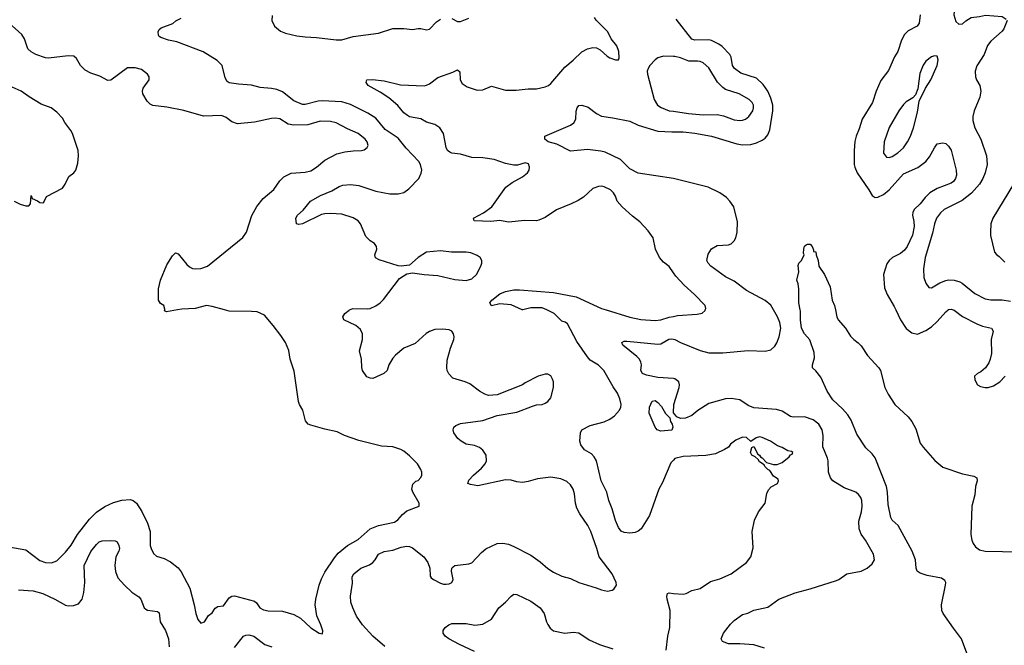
# Model space of a CAD drawing. Header units: inches. Extents: x 1678809 to 1859548, y 384609 to 522868.
# Tile 355 of 386: x 1785366 to 1792346, y 487624 to 492055. Entities that reach past the tile are written whole.
import ezdxf

# ---------------------------------------------------------------- set-up
doc = ezdxf.new("R2010")
doc.units = ezdxf.units.IN
doc.header["$MEASUREMENT"] = 0
for name, color, linetype in [('B7488', 7, 'Continuous'), ('B7489', 7, 'Continuous'), ('B7498', 7, 'Continuous'), ('B7499', 7, 'Continuous')]:
    doc.layers.add(name, color=color, linetype=linetype)

msp = doc.modelspace()

# ---------------------------------------------------------------- linework, layer by layer
at = {"layer": 'B7488', "color": 5}
for points, elevation in [([(1785290, 488321.3), (1785410, 488300.3), (1785510, 488225.7), (1785550, 488210.3), (1785592.3, 488207.7), (1785630, 488223.7), (1785690, 488283.6), (1785730, 488334.6), (1785775.8, 488410), (1785861.5, 488518.5), (1785910, 488566.4), (1785970, 488608.2), (1786030, 488634.7), (1786090, 488652.3), (1786150, 488656.1), (1786170.1, 488650.1), (1786194, 488630), (1786232.2, 488572.2), (1786273.2, 488490), (1786290.2, 488429.8), (1786291.7, 488330), (1786297, 488310), (1786315.6, 488275.6), (1786336.7, 488256.7), (1786390, 488239.3), (1786434.4, 488214.4), (1786490, 488173), (1786510, 488144.9), (1786572.4, 488030), (1786603.6, 487910), (1786613.7, 487850), (1786630, 487806.8), (1786650, 487781), (1786675.3, 487790), (1786705.2, 487834.8), (1786730, 487853.4), (1786752.7, 487887.3), (1786770, 487899.3), (1786810, 487903), (1786850, 487959.5), (1786870, 487973.1), (1786890, 487974.9), (1787030, 487937.3), (1787045.2, 487925.2), (1787067.3, 487890), (1787094.7, 487874.7), (1787128.4, 487868.4), (1787230, 487866), (1787310, 487843.2), (1787357.5, 487817.5), (1787430, 487748), (1787490, 487711.3), (1787513.6, 487706.4), (1787514, 487726), (1787500.9, 487770), (1787472.8, 487832.8), (1787460.7, 487910), (1787465.3, 487950), (1787489.1, 488050), (1787504.8, 488095.2), (1787530, 488142.6), (1787596.7, 488243.3), (1787624, 488276), (1787689.9, 488330.1), (1787765.4, 488374.6), (1787850, 488448.1), (1787910, 488473.4), (1788024, 488496), (1788047.4, 488512.6), (1788078.9, 488550), (1788110, 488576.5), (1788197.2, 488610), (1788197, 488630), (1788152.3, 488710), (1788146.6, 488730), (1788153.6, 488766.4), (1788174, 488786), (1788190, 488792), (1788210, 488812), (1788217.2, 488830), (1788217.2, 488850), (1788209.3, 488870), (1788185.2, 488910), (1788130, 488965.2), (1788090, 488999.3), (1788068.7, 489010), (1788010, 489029.4), (1787930, 489035.1), (1787770, 489074), (1787669, 489110), (1787617.4, 489137.4), (1787530, 489154.8), (1787430, 489182.3), (1787410, 489191.6), (1787393.2, 489213.2), (1787373.3, 489290), (1787349.7, 489330), (1787343, 489350), (1787312.9, 489567.1), (1787284.5, 489650), (1787273.4, 489713.4), (1787249.3, 489770), (1787218, 489818), (1787164, 489890), (1787102, 489962), (1787050, 489985.2), (1787009.4, 489989.4), (1786850, 489991), (1786817.5, 490000)], 480), ([(1786485.5, 490000), (1786406, 489986), (1786392.9, 489992.9), (1786394, 490000)], 480), ([(1787955.3, 487615.3), (1787869.7, 487690), (1787795.8, 487770), (1787754.3, 487830), (1787726.9, 487890), (1787714.3, 487930), (1787711.3, 487971.3), (1787725.4, 488065.4), (1787722.9, 488110), (1787734, 488130), (1787783.6, 488170), (1787845.9, 488194.1), (1787870, 488211.8), (1787886.9, 488230), (1787910, 488270.3), (1787950, 488288.8), (1788010, 488299), (1788070, 488318.9), (1788110, 488326.4), (1788130, 488324.4), (1788150, 488314.9), (1788230.4, 488250), (1788260.4, 488210), (1788272.4, 488170), (1788274.9, 488114.9), (1788282.9, 488102.9), (1788298.8, 488090), (1788350, 488063.7), (1788370, 488057), (1788390, 488056.5), (1788410, 488059.5), (1788429.3, 488070), (1788439.5, 488090), (1788427.3, 488150), (1788429.5, 488170), (1788439.1, 488180.9), (1788451.4, 488188.6), (1788550, 488200.2), (1788570, 488208.9), (1788639.1, 488280.9), (1788670, 488306.7), (1788750, 488344.9), (1788790, 488346.5), (1788830, 488339.6), (1788870, 488324.9), (1788990, 488261.7), (1789055.4, 488215.4), (1789110, 488167.4), (1789150, 488141.7), (1789210, 488114.6), (1789270, 488097.6), (1789330, 488068.7), (1789452.4, 488032.4), (1789490, 488016.3), (1789532.3, 488007.7), (1789565.6, 488014.4), (1789577.5, 488022.5), (1789596, 488050), (1789593.2, 488070), (1789566, 488130), (1789474, 488250), (1789458, 488310), (1789414.5, 488430), (1789392.9, 488472.9), (1789336.2, 488556.2), (1789315.3, 488595.3), (1789305, 488630), (1789297.8, 488697.8), (1789289.8, 488729.8), (1789270, 488760.5), (1789244.4, 488784.4), (1789203, 488803), (1789130, 488814.2), (1789035.8, 488804.2), (1788970, 488783.5), (1788930, 488778.5), (1788890, 488781), (1788850, 488793.5), (1788810, 488795.3), (1788613.9, 488753.9), (1788562.6, 488762.6), (1788543.7, 488770), (1788550, 488793), (1788582.4, 488830), (1788640, 488880), (1788664.7, 488910), (1788674.3, 488930), (1788672.6, 488970), (1788650, 489005.6), (1788625.5, 489025.5), (1788590, 489038.8), (1788530, 489048.9), (1788494.7, 489070), (1788473, 489090), (1788443.1, 489130), (1788438.3, 489150), (1788444.2, 489170), (1788458, 489182), (1788490, 489196), (1788650, 489216.4), (1788750, 489250.8), (1788890, 489276), (1789001.5, 489318.5), (1789030, 489326.8), (1789070, 489330.8), (1789090, 489338.8), (1789110, 489351), (1789130, 489378), (1789149.2, 489449.2), (1789149.2, 489490), (1789144, 489510), (1789130, 489534), (1789110, 489544), (1789090, 489544), (1789042, 489530), (1788950, 489484), (1788930, 489469), (1788750, 489397.2), (1788690, 489393.2), (1788662.5, 489402.5), (1788624.4, 489424.4), (1788555.8, 489475.8), (1788524, 489490), (1788436.5, 489516.5), (1788407.4, 489547.4), (1788396.4, 489570), (1788393.5, 489590), (1788396.6, 489643.4), (1788420.5, 489730), (1788442.9, 489790), (1788445.6, 489810), (1788442, 489830), (1788429, 489850), (1788410, 489858.4), (1788363.3, 489863.3), (1788310, 489860.7), (1788270, 489847), (1788247.8, 489832.2), (1788170, 489762.4), (1788090, 489729.4), (1788030, 489679.3), (1788010, 489657.2), (1787983, 489610), (1787970.5, 489570), (1787946.8, 489550), (1787870, 489515.1), (1787850, 489516), (1787826.8, 489526.8), (1787797.2, 489570), (1787792, 489592), (1787789.6, 489650), (1787775.6, 489710), (1787795.1, 489790), (1787796.3, 489830), (1787780.8, 489860.8), (1787750, 489889.7), (1787664, 489930), (1787657.2, 489950), (1787670, 489974.8), (1787701.2, 489998.8), (1787703.9, 490000)], 460), ([(1788931.6, 490000), (1788930, 489999.6), (1788929.1, 490000)], 440), ([(1790000, 488936.1), (1789982.8, 488917.3), (1789922, 488778), (1789895.8, 488730), (1789830, 488544), (1789770.6, 488450), (1789750, 488432.7), (1789730, 488423.7), (1789690, 488418), (1789650, 488422.9), (1789630, 488432.7), (1789610, 488459), (1789590, 488509), (1789566.6, 488590), (1789543, 488650), (1789528, 488710), (1789488, 488790), (1789455.4, 488930), (1789438.6, 488958.6), (1789419.6, 488979.6), (1789370, 489009.7), (1789344.2, 489044.3), (1789336.5, 489070), (1789340.5, 489130), (1789350, 489151.5), (1789410, 489180.2), (1789510, 489207.7), (1789550, 489226), (1789583.6, 489250), (1789617.6, 489290), (1789627.3, 489310), (1789629.5, 489330), (1789620.9, 489370), (1789604.5, 489410), (1789573.9, 489453.9), (1789506.6, 489570), (1789468.1, 489608.1), (1789410, 489643.6), (1789390, 489666.6), (1789316, 489776), (1789250, 489900.7), (1789232.5, 489912.5), (1789210, 489919.7), (1789155.4, 489975.4), (1789102.5, 490000)], 440), ([(1789522.5, 490000), (1789690, 489947.3), (1789770, 489932.2), (1789870, 489925.2), (1789910, 489929.2), (1789970, 489948.3), (1790000, 489953.7)], 440), ([(1790000, 489512.9), (1789890, 489520.4), (1789810, 489537.4), (1789780.9, 489550), (1789769.6, 489570), (1789773, 489610), (1789769.7, 489630), (1789758.9, 489650), (1789740.5, 489670), (1789640.9, 489750), (1789634, 489770), (1789650, 489779.1), (1789670, 489779.5), (1789890, 489757.5), (1789910, 489760.7), (1789968.3, 489791.7), (1789990, 489795.3), (1790000, 489793.1)], 420), ([(1785357.7, 488017.7), (1785462, 488010), (1785530.7, 487990), (1785616, 487950), (1785690, 487908), (1785710, 487904.4), (1785746.6, 487906.6), (1785782.3, 487917.7), (1785809.8, 487950.2), (1785821.2, 487998.8), (1785828.2, 488070), (1785823.5, 488190), (1785870, 488288.2), (1785910, 488338.4), (1785930, 488356.5), (1785950, 488363.7), (1786006.4, 488366.4), (1786044, 488364), (1786056.8, 488356.8), (1786070, 488332), (1786072.7, 488310), (1786068.2, 488290), (1786047.4, 488250), (1786040.8, 488190), (1786045.9, 488145.9), (1786062, 488102), (1786109.1, 488049.1), (1786160.5, 488000.5), (1786210, 487966.7), (1786225.3, 487950), (1786248.5, 487890), (1786259.5, 487879.5), (1786273.1, 487873.1), (1786343.4, 487863.4), (1786355.1, 487855.1), (1786361.1, 487790), (1786399.1, 487730), (1786420.2, 487670), (1786425.7, 487614.3)], 460), ([(1788590, 487579.8), (1788482.9, 487630), (1788409.2, 487670), (1788382, 487690), (1788368.7, 487710), (1788368.7, 487730), (1788382, 487750), (1788408.7, 487770), (1788430, 487779.1), (1788530, 487778), (1788593.1, 487766.9), (1788650, 487773), (1788711.2, 487808.8), (1788763.6, 487890), (1788810.8, 487929.2), (1788850, 487973.4), (1788870, 487987.3), (1788890, 487984), (1788990, 487938), (1789056.3, 487890), (1789084.9, 487850), (1789100.7, 487790), (1789110, 487771.3), (1789126.2, 487746.2), (1789150, 487727.3), (1789230, 487710.6), (1789290, 487716.3), (1789330, 487713), (1789403.9, 487663.9), (1789476, 487630), (1789570, 487600.3)], 440), ([(1789949.6, 487590), (1789959.7, 487690), (1789975.4, 487750), (1789976.9, 487870), (1789955.1, 487950), (1789953.2, 487970), (1789958, 487990), (1789970, 487994.8), (1790000, 487992.2)], 440), ([(1786890, 487608), (1786952.2, 487687.8), (1786970, 487696.5), (1786990, 487698.3), (1787024.9, 487690), (1787104.9, 487630), (1787153.1, 487613.1)], 460)]:
    msp.add_lwpolyline(points, dxfattribs=dict(at, elevation=elevation))
at = {"layer": 'B7488', "color": 5, "elevation": 420}
msp.add_lwpolyline([(1789910, 489141.1), (1789884, 489150), (1789870, 489168.7), (1789827.5, 489267.5), (1789831.1, 489310), (1789850, 489354.3), (1789870, 489359), (1789890, 489343.9), (1789914.7, 489314.7), (1789945, 489265), (1789975.1, 489235.1), (1789979.1, 489210), (1789991.6, 489190), (1789996.4, 489170), (1789990, 489148.9)], close=True, dxfattribs=at)
at = {"layer": 'B7489', "color": 5}
for points, elevation in [([(1787703.9, 490000), (1787728, 490010), (1787830, 490007), (1787850, 490010.4), (1787890, 490028.2), (1787920.9, 490050), (1787945.3, 490074.7), (1788058, 490222), (1788110, 490256), (1788150, 490262.8), (1788234, 490250), (1788330, 490244.6), (1788450, 490214.6), (1788530, 490207.7), (1788570, 490220.9), (1788603.5, 490250), (1788635.6, 490310), (1788642.9, 490330), (1788642, 490350), (1788629.3, 490370), (1788610, 490384.5), (1788563.3, 490403.3), (1788530, 490409.6), (1788427.7, 490407.7), (1788350, 490418.7), (1788250, 490407.8), (1788190.6, 490370), (1788130, 490317.2), (1788070, 490309.2), (1788050, 490312.7), (1787914.5, 490354.5), (1787888.2, 490368.2), (1787884.5, 490390), (1787898, 490430), (1787896, 490450), (1787881.2, 490470), (1787849.7, 490489.7), (1787818.9, 490518.9), (1787781.3, 490610), (1787765.1, 490630), (1787730, 490652.4), (1787650, 490676.8), (1787570, 490682.7), (1787530, 490680.9), (1787504.8, 490675.2), (1787370, 490609.7), (1787344.1, 490604.1), (1787329.4, 490609.4), (1787323.6, 490650), (1787334.5, 490670), (1787374.6, 490705.4), (1787427, 490770), (1787499.5, 490810), (1787577.7, 490842.3), (1787630, 490873.7), (1787656.6, 490883.4), (1787710, 490888.1), (1787770, 490882), (1787890, 490841.8), (1787990, 490822.4), (1788050, 490821.8), (1788088.9, 490831.1), (1788123.6, 490856.4), (1788195.1, 490930), (1788211.8, 490968.2), (1788216, 490990), (1788208.3, 491030), (1788195.8, 491050), (1788105.9, 491145.9), (1788050, 491217.1), (1787957.3, 491277.3), (1787890, 491358.2), (1787834.4, 491394.4), (1787710, 491455), (1787650, 491473.2), (1787510, 491480.6), (1787482.4, 491477.6), (1787390, 491454), (1787370, 491455.3), (1787310, 491480.3), (1787230, 491543.9), (1787190, 491560.4), (1787150, 491568.4), (1787070, 491574.7), (1787010, 491591.3), (1786918, 491598), (1786850, 491609), (1786838, 491618), (1786823.6, 491643.6), (1786800.9, 491730), (1786767, 491767), (1786667.7, 491827.7), (1786479.2, 491899.2), (1786422, 491910), (1786366, 491930), (1786355.3, 491935.3), (1786350, 491946), (1786348.9, 491968.9), (1786354.6, 491985.4), (1786370, 491998), (1786452.1, 492027.9), (1786472.9, 492047.1), (1786510, 492066.8)], 460), ([(1787155.1, 492084.9), (1787152.4, 492050), (1787172.4, 492010), (1787214.2, 491974.2), (1787250, 491960.2), (1787330, 491941.8), (1787390, 491933.8), (1787470, 491930.3), (1787610, 491912), (1787650, 491913.4), (1787730, 491936.1), (1787910, 491959.3), (1788010, 491992.2), (1788090, 491993), (1788150, 491984.9), (1788190, 491994), (1788210, 491994), (1788250, 491982.8), (1788270, 491987.3), (1788320.1, 492039.9), (1788350, 492058)], 460), ([(1790000, 490263.3), (1789970, 490306.6), (1789930, 490338), (1789901.7, 490370), (1789873.7, 490430), (1789855.6, 490510), (1789821, 490561), (1789763, 490623), (1789710, 490663.7), (1789637.2, 490730), (1789602, 490770), (1789590, 490806), (1789575.3, 490830), (1789554, 490850), (1789510, 490872.3), (1789490, 490876), (1789470, 490873.2), (1789430, 490859.3), (1789361.7, 490798.3), (1789325.1, 490774.9), (1789276, 490750), (1789172.2, 490707.8), (1789090, 490654.3), (1789045.5, 490634.5), (1789029, 490631), (1788947.9, 490632.1), (1788830, 490620.3), (1788770, 490633.5), (1788706.4, 490626.4), (1788588.7, 490630), (1788582, 490650), (1788652.7, 490687.3), (1788712.7, 490730), (1788813.2, 490870), (1788856.9, 490903.1), (1788930, 490942), (1788966, 490970), (1788977, 490990), (1788979.5, 491010), (1788973.4, 491033.4), (1788950, 491042), (1788895.2, 491024.8), (1788870, 491024.5), (1788810, 491037.6), (1788730, 491066), (1788650, 491077.6), (1788570, 491079.3), (1788490, 491102.7), (1788430, 491109.8), (1788416.3, 491116.3), (1788399.6, 491130), (1788390, 491149.2), (1788369.8, 491249.8), (1788345.1, 491290), (1788310, 491314), (1788250, 491329.6), (1788210, 491354), (1788130, 491368.3), (1788115.8, 491375.8), (1788090, 491395.6), (1788046.8, 491446.8), (1787982.2, 491502.2), (1787922.4, 491542.4), (1787837.2, 491590), (1787822, 491610), (1787828, 491630), (1787867.2, 491632.8), (1787950, 491622.6), (1788066.5, 491593.5), (1788232.8, 491587.2), (1788250, 491590.6), (1788270, 491602), (1788330, 491647), (1788436.1, 491683.9), (1788470, 491700.7), (1788485.2, 491685.2), (1788487.4, 491630), (1788502.6, 491602.6), (1788539, 491579), (1788610, 491556), (1788650, 491559.5), (1788710, 491584.9), (1788810, 491557.1), (1788884.9, 491555.1), (1788970, 491565.2), (1789030, 491566), (1789090, 491579.5), (1789114.5, 491590), (1789130, 491602.4), (1789230, 491720.3), (1789290, 491768), (1789350, 491827.1), (1789390, 491849.2), (1789430, 491857.6), (1789455.6, 491855.6), (1789481.8, 491841.8), (1789530, 491796.3), (1789550, 491784.9), (1789590, 491771), (1789610, 491772), (1789615.5, 491784.5), (1789612, 491830), (1789598, 491870), (1789559.6, 491919.6), (1789535.6, 491970), (1789451.6, 492051.6), (1789439.7, 492070)], 440), ([(1788430, 492063.1), (1788470, 492043.8), (1788490, 492042.4), (1788550, 492066)], 460), ([(1786394, 490000), (1786394.8, 490005.2), (1786389, 490030), (1786365.1, 490045.1), (1786350, 490069.2), (1786351.3, 490150), (1786365, 490210), (1786410, 490319.3), (1786450, 490384), (1786470, 490404.9), (1786490, 490398), (1786550, 490321.6), (1786570, 490303.8), (1786590, 490294), (1786610.3, 490290.3), (1786650, 490293.1), (1786698.4, 490310), (1786947.2, 490512.8), (1786973.5, 490550), (1787011.5, 490668.5), (1787047, 490733), (1787090.9, 490790), (1787166.9, 490853.1), (1787210, 490912.9), (1787238.3, 490941.7), (1787290, 490967.3), (1787390, 490975.5), (1787430, 490986), (1787470, 491010.2), (1787530, 491059.6), (1787614.7, 491105.3), (1787670, 491119), (1787730, 491126.7), (1787790, 491128.2), (1787807, 491133), (1787829.5, 491150.5), (1787835.6, 491164.4), (1787829.5, 491190), (1787814, 491210), (1787764.5, 491250), (1787690, 491282), (1787610, 491323.9), (1787570, 491334.8), (1787495.7, 491335.7), (1787408.8, 491311.2), (1787310, 491308.6), (1787270, 491316.5), (1787210, 491353.1), (1787179, 491359), (1787150, 491356.5), (1787030, 491329.8), (1786910, 491318.5), (1786871, 491331), (1786830, 491363.5), (1786797.2, 491377.2), (1786670, 491371.3), (1786530, 491412.7), (1786410, 491435.2), (1786310, 491447.9), (1786290, 491458.2), (1786270, 491477.6), (1786239.8, 491530), (1786236.4, 491550), (1786240.4, 491570), (1786284.5, 491630), (1786285.1, 491650), (1786271.6, 491670), (1786230, 491701.7), (1786184.5, 491715.5), (1786130, 491714.2), (1786012, 491628), (1785990, 491625.7), (1785934.9, 491654.9), (1785870, 491675.6), (1785830, 491697.5), (1785797.1, 491730), (1785770, 491779.5), (1785750, 491796.9), (1785710, 491800.4), (1785570, 491783.4), (1785550, 491785.5), (1785481.1, 491810), (1785446.9, 491826.9), (1785425, 491850), (1785400.6, 491920.6), (1785381.3, 491950), (1785290, 492033.6)], 480), ([(1790000, 491795.4), (1789930, 491797.7), (1789890, 491784.8), (1789870.3, 491770), (1789832.4, 491730), (1789820.5, 491710), (1789813, 491690), (1789816.4, 491670), (1789862.8, 491490), (1789886.3, 491450), (1789912.4, 491432.4), (1789970, 491411), (1790000, 491406.4)], 440), ([(1785327.3, 490770), (1785370, 490748), (1785410, 490736), (1785430, 490738), (1785442, 490750), (1785448.7, 490811.3), (1785454, 490790), (1785493.4, 490773.4), (1785510, 490761), (1785530, 490758), (1785538, 490762), (1785556.4, 490803.6), (1785670, 490862), (1785688.7, 490890), (1785714.6, 490945.4), (1785750, 490971.3), (1785764, 490990), (1785779, 491039), (1785784, 491090), (1785781.2, 491130), (1785739.5, 491250), (1785729.3, 491270), (1785686.3, 491326.3), (1785670, 491357.2), (1785630, 491400.9), (1785589.2, 491430), (1785518, 491458), (1785432.7, 491510), (1785377.2, 491550), (1785270, 491595.6)], 520), ([(1790000, 490930.6), (1789750, 490967.3), (1789690, 490999.5), (1789624.8, 491064.8), (1789516.2, 491116.2), (1789484.6, 491124.6), (1789390, 491135.9), (1789270, 491124.3), (1789173.6, 491173.6), (1789112, 491190), (1789089.6, 491210), (1789089.2, 491230), (1789270, 491307.3), (1789294.9, 491325.1), (1789308.4, 491350), (1789311.3, 491408.7), (1789317, 491430), (1789330, 491447.3), (1789350, 491450.7), (1789395.6, 491435.6), (1789455.5, 491390), (1789490, 491371.7), (1789570, 491361.3), (1789690, 491336), (1789750, 491309.1), (1789890, 491266.3), (1789990, 491260.5), (1790000, 491260.6)], 420), ([(1788929.1, 490000), (1788850, 490036), (1788770, 490042), (1788709.6, 490029.6), (1788699.3, 490050), (1788712.7, 490070), (1788770, 490114), (1788809, 490130), (1788870, 490141.3), (1788910, 490143.2), (1789150, 490122.8), (1789310, 490092.1), (1789490, 490010.2), (1789522.5, 490000)], 440), ([(1786817.5, 490000), (1786730, 490024.2), (1786690, 490030.7), (1786610, 490009.8), (1786514.8, 490005.2), (1786485.5, 490000)], 480), ([(1789102.5, 490000), (1789070, 490015.1), (1788990, 490014.3), (1788931.6, 490000)], 440)]:
    msp.add_lwpolyline(points, dxfattribs=dict(at, elevation=elevation))
at = {"layer": 'B7498', "color": 5}
for points, elevation in [([(1790000, 489953.7), (1790030, 489959.1), (1790169.5, 489970.5), (1790202.7, 489977.3), (1790224.7, 489995.3), (1790226, 490000)], 440), ([(1790000, 489793.1), (1790010.7, 489790.7), (1790050, 489768.2), (1790190, 489712.2), (1790250, 489695.8), (1790350, 489695.2), (1790530, 489712.3), (1790650, 489707.2), (1790690, 489718.2), (1790717.9, 489742.1), (1790733.3, 489766.7), (1790750, 489808.4), (1790761.1, 489870), (1790753.7, 489910), (1790738.3, 489950), (1790709.2, 490000)], 420), ([(1792087.7, 487550), (1792042.6, 487670), (1791985.4, 487745.4), (1791913.1, 487850), (1791903.7, 487870), (1791900.8, 487910), (1791929.8, 488050), (1791930.7, 488070), (1791923.9, 488083.9), (1791900, 488100), (1791799.6, 488119.6), (1791750, 488135.9), (1791727.1, 488150), (1791720.5, 488170), (1791715.3, 488230), (1791691.9, 488291.9), (1791593.2, 488473.2), (1791551.7, 488511.6), (1791540.2, 488530), (1791521.9, 488621.9), (1791518.1, 488710), (1791509.9, 488750), (1791430, 488952), (1791410, 488981.1), (1791363, 489023), (1791299.3, 489119.3), (1791259, 489219), (1791237, 489257), (1791199, 489299), (1791130, 489362.2), (1791090, 489425.4), (1791044.5, 489524.5), (1791010, 489569.4), (1790987, 489590), (1790986.9, 489610), (1790999, 489661), (1790998.6, 489698.6), (1790967.9, 489787.9), (1790929.9, 489830), (1790906.8, 489870), (1790900.6, 489930), (1790901.7, 489990), (1790899.6, 490000)], 380), ([(1791148.4, 490000), (1791158.7, 489950), (1791168.9, 489928.9), (1791220.5, 489870), (1791254.6, 489814.6), (1791278.8, 489790), (1791310, 489767.7), (1791330, 489745.5), (1791375.9, 489675.9), (1791456.9, 489590), (1791467.6, 489570), (1791499.6, 489450), (1791522.8, 489402.8), (1791569, 489329), (1791663.4, 489243.4), (1791690, 489210.6), (1791717.5, 489157.5), (1791750, 489057.1), (1791770, 489027), (1791853.5, 488933.5), (1791910, 488886.7), (1792050, 488838.4), (1792130, 488822.8), (1792150.7, 488810), (1792153.4, 488790), (1792140.4, 488750), (1792136, 488690), (1792115.6, 488610), (1792108.9, 488410), (1792114.3, 488370), (1792124.9, 488344.9), (1792142, 488322), (1792170, 488300.9), (1792210, 488290.1), (1792454.6, 488285.4)], 380), ([(1791576.8, 490000), (1791610.3, 489930), (1791650, 489868.7), (1791690, 489837.4), (1791730, 489828), (1791790, 489853), (1791830, 489881.1), (1791870, 489918.8), (1791930, 489986.9), (1791947.6, 490000)], 420), ([(1791982.9, 490000), (1791990, 489997.3), (1792050, 489953), (1792150, 489900.7), (1792190, 489883.9), (1792254.8, 489870), (1792266.4, 489850), (1792251.5, 489790), (1792255.3, 489690), (1792245.7, 489650), (1792235.6, 489624.4), (1792211.5, 489588.5), (1792178.5, 489561.5), (1792154.8, 489550), (1792134.8, 489530), (1792136, 489504), (1792154.8, 489470), (1792176.7, 489456.7), (1792210, 489450.5), (1792230, 489450.4), (1792270, 489462.4), (1792314.5, 489490), (1792351.6, 489530)], 420), ([(1790644.7, 487604.7), (1790570, 487626.6), (1790470, 487634.7), (1790390, 487635.6), (1790348.7, 487650), (1790339, 487670), (1790355.1, 487710), (1790404.9, 487775.1), (1790430, 487799.1), (1790490, 487842), (1790527.2, 487852.8), (1790570, 487872.7), (1790670, 487894.4), (1790746.6, 487950), (1790864.1, 487995.9), (1790970, 488023.6), (1791156.8, 488083.2), (1791173.2, 488090), (1791229.7, 488130.3), (1791330, 488150.5), (1791373.2, 488170), (1791410, 488200.7), (1791426.6, 488230), (1791418.7, 488270), (1791361.4, 488370), (1791331, 488411), (1791316.1, 488450), (1791315.5, 488504.5), (1791333.6, 488570), (1791339, 488610), (1791334.7, 488650), (1791327.5, 488670), (1791313.1, 488693.1), (1791293.3, 488710), (1791210, 488739.6), (1791130.7, 488790), (1791114.1, 488810), (1791100.4, 488850), (1791098, 488930), (1791093.4, 488950), (1791060.2, 489030), (1791061, 489110), (1791055, 489150), (1791029.9, 489189.9), (1790990, 489220.3), (1790930, 489243.5), (1790850, 489239.8), (1790830, 489245.7), (1790770, 489281.5), (1790730, 489293.8), (1790570, 489306.5), (1790530, 489322.9), (1790470, 489362), (1790410, 489372.4), (1790370, 489369.8), (1790250, 489337.6), (1790172.9, 489287.2), (1790130, 489251.1), (1790086.1, 489233.9), (1790050, 489229.8), (1790023.1, 489243.1), (1790001.7, 489270), (1790002.8, 489330), (1790039.8, 489450), (1790042.6, 489470), (1790038, 489490), (1790010, 489512.3), (1790000, 489512.9)], 420), ([(1790000, 487992.2), (1790070, 487986), (1790090, 487990.4), (1790130, 488013), (1790190, 488025.5), (1790262.8, 488077.2), (1790330, 488094.9), (1790409, 488130), (1790519, 488210), (1790549, 488250), (1790564.7, 488315.3), (1790559, 488430), (1790574, 488510), (1790604, 488570), (1790650, 488632), (1790661.3, 488698.7), (1790673.4, 488726.6), (1790693.5, 488746.5), (1790738, 488770), (1790746, 488790), (1790742, 488802), (1790710, 488822), (1790683.1, 488863.1), (1790670, 488869), (1790649, 488890), (1790643.1, 488903.1), (1790610, 488924), (1790600.4, 488940.4), (1790579.3, 488959.3), (1790555.3, 488970), (1790546.6, 488990), (1790555.3, 489024.7), (1790570, 489031.3), (1790598, 488978), (1790611.3, 488970), (1790618, 488958), (1790630, 488951.3), (1790659.6, 488919.6), (1790710, 488904.7), (1790734.6, 488905.4), (1790770, 488918), (1790820.4, 488959.6), (1790830, 488974), (1790842, 488978), (1790846, 488990), (1790838, 488998), (1790810, 489002), (1790770, 489026), (1790736.9, 489036.9), (1790689, 489070), (1790630, 489095.6), (1790610, 489100.7), (1790585.5, 489094.5), (1790550, 489068), (1790517, 489097), (1790490, 489099.3), (1790442, 489078), (1790404.7, 489050), (1790390, 489028.7), (1790362, 489010), (1790298.5, 488981.5), (1790230.5, 488969.5), (1790070, 488961.6), (1790010, 488947), (1790000, 488936.1)], 440)]:
    msp.add_lwpolyline(points, dxfattribs=dict(at, elevation=elevation))
at = {"layer": 'B7499', "color": 5}
for points, elevation in [([(1792350, 492345.1), (1792310, 492363.5), (1792254, 492370), (1792190, 492361.1), (1792152.8, 492347.2), (1792124.9, 492330), (1792098, 492302), (1792023.8, 492190), (1791990.8, 492110), (1791988, 492090), (1792002, 492042), (1792023.6, 492023.6), (1792050, 492026.8), (1792072.3, 492047.7), (1792110, 492071), (1792170, 492077.3), (1792212.9, 492087.1), (1792330, 492077.3), (1792359.1, 492059.1)], 440), ([(1790000, 491260.6), (1790070, 491261.6), (1790152.9, 491252.8), (1790270.9, 491230.9), (1790450, 491175.9), (1790490, 491170.1), (1790550, 491171.7), (1790590, 491182.7), (1790630, 491201.4), (1790650, 491215.5), (1790670, 491240.3), (1790684.2, 491275.8), (1790705.3, 491410), (1790703.6, 491450), (1790690, 491499.8), (1790668.4, 491550), (1790637.1, 491597.1), (1790590, 491640.6), (1790477.4, 491677.4), (1790432.1, 491710), (1790419.8, 491730), (1790409.7, 491790), (1790399.7, 491810), (1790345.3, 491865.3), (1790322.2, 491882.2), (1790268.9, 491908.9), (1790250, 491913.1), (1790150.7, 491910.7), (1790130, 491917.7), (1790019.6, 492059.6)], 420), ([(1791749.3, 492090.7), (1791741.8, 492030), (1791727.2, 492010), (1791663.1, 491976.9), (1791636.9, 491950), (1791616.9, 491910), (1791590.2, 491830), (1791567.9, 491792.1), (1791525.1, 491694.9), (1791470, 491625.1), (1791436.5, 491550), (1791410.1, 491469.9), (1791338.8, 491350), (1791317.4, 491282.6), (1791294.9, 491230), (1791286.2, 491193.8), (1791280.2, 491130), (1791282.2, 491030), (1791285.4, 491010), (1791301.8, 490970), (1791386, 490850), (1791409.2, 490809.2), (1791430, 490797), (1791450, 490799), (1791490, 490817.2), (1791530, 490849.3), (1791630, 490963.2), (1791732, 491008), (1791788.5, 491050), (1791816.1, 491083.9), (1791850, 491148.2), (1791870, 491176.4), (1791910, 491183.1), (1791930, 491177.6), (1791950, 491160.5), (1791970, 491130.7), (1792004.4, 490990), (1792005.5, 490954.5), (1791998.5, 490930), (1791985.7, 490910), (1791970, 490896.4), (1791870, 490860.7), (1791818.5, 490830), (1791783.7, 490796.3), (1791750.2, 490750), (1791707.2, 490710), (1791696, 490690), (1791694.2, 490670), (1791705.4, 490625.4), (1791707.5, 490590), (1791693.6, 490530), (1791657.5, 490450), (1791637.9, 490422.1), (1791610, 490399.1), (1791552, 490370), (1791528.7, 490350), (1791513.4, 490326.6), (1791488.2, 490250), (1791496.5, 490156.5), (1791514.3, 490110), (1791564.9, 490024.9), (1791576.8, 490000)], 420), ([(1792366, 492050), (1792342, 491990), (1792330, 491973.2), (1792250, 491903.6), (1792226.3, 491873.7), (1792202, 491810), (1792150, 491729.4), (1792138.5, 491690), (1792140.9, 491650), (1792147.4, 491630), (1792171.3, 491590), (1792178.8, 491550), (1792172.3, 491507.7), (1792132.8, 491410), (1792122.3, 491370), (1792122.2, 491342.2), (1792136.9, 491290), (1792179.6, 491210), (1792219.5, 491090), (1792224.2, 491030), (1792210.2, 490970), (1792194.4, 490930), (1792170.2, 490890), (1792113.8, 490826.2), (1792046.3, 490773.7), (1791918.7, 490710), (1791892.5, 490687.5), (1791864, 490650), (1791850.2, 490609.8), (1791837.6, 490542.4), (1791783.6, 490370), (1791773.7, 490290), (1791775.8, 490230), (1791788.9, 490188.9), (1791810, 490159.1), (1791830, 490155.5), (1791888.1, 490191.9), (1791930, 490209.2), (1791950, 490212.9), (1791990, 490211.1), (1792030, 490199.7), (1792046.7, 490190), (1792135.6, 490115.6), (1792210, 490078.6), (1792250, 490070.2), (1792330, 490071.9), (1792390, 490062.8)], 440), ([(1790000, 491406.4), (1790106, 491390), (1790210, 491381.9), (1790310, 491383), (1790354, 491374), (1790430, 491345.4), (1790470, 491341.3), (1790490, 491344), (1790510, 491350.3), (1790534, 491370), (1790562.4, 491410), (1790568, 491430), (1790566.6, 491450), (1790557.4, 491470), (1790537, 491490), (1790465.1, 491530), (1790370, 491561.7), (1790350, 491574), (1790312.5, 491612.5), (1790250, 491714.5), (1790210, 491750.6), (1790190, 491759.1), (1790170, 491761.3), (1790110, 491760.5), (1790050, 491785), (1790010, 491795), (1790000, 491795.4)], 440), ([(1790709.2, 490000), (1790690, 490032.9), (1790650, 490067.5), (1790517.7, 490137.7), (1790430, 490204), (1790370, 490234.2), (1790266, 490310), (1790246, 490330), (1790237.4, 490350), (1790246.3, 490393.7), (1790270, 490432), (1790310, 490455.2), (1790390, 490461.3), (1790410, 490469), (1790430, 490488.5), (1790442.7, 490510), (1790452.7, 490550), (1790455.2, 490624.8), (1790427.2, 490730), (1790400.6, 490770), (1790375.8, 490795.8), (1790330, 490828.1), (1790246.9, 490870), (1790011, 490929), (1790000, 490930.6)], 420), ([(1792411.6, 490890), (1792263.8, 490650), (1792250.7, 490610), (1792246.8, 490550), (1792247.1, 490527.1), (1792276, 490410), (1792290, 490391.3), (1792310, 490378), (1792350, 490338)], 460), ([(1790899.6, 490000), (1790889.2, 490050.8), (1790888.2, 490148.2), (1790884.2, 490184.2), (1790876, 490210), (1790889, 490270), (1790884.7, 490315.3), (1790890, 490332), (1790908, 490350), (1790926, 490390), (1790922, 490402), (1790924, 490430), (1790930, 490452), (1790940.2, 490459.8), (1790950, 490464.7), (1790970, 490464.7), (1790984.7, 490450), (1790994, 490426), (1790994, 490414), (1791010, 490412), (1791010.8, 490390), (1791026.8, 490350), (1791031, 490310), (1791070, 490251.3), (1791110, 490162.8), (1791126.3, 490070), (1791142.3, 490030), (1791148.4, 490000)], 380), ([(1790226, 490000), (1790229, 490010), (1790224, 490030), (1790149.5, 490110), (1790075.8, 490175.8), (1790017.7, 490237.7), (1790000, 490263.3)], 440), ([(1791947.6, 490000), (1791950, 490001.8), (1791970, 490004.9), (1791982.9, 490000)], 420)]:
    msp.add_lwpolyline(points, dxfattribs=dict(at, elevation=elevation))
at = {"layer": 'B7499', "color": 5, "elevation": 440}
msp.add_lwpolyline([(1791850, 491799), (1791830, 491792.7), (1791790, 491760.9), (1791770, 491732.3), (1791745.9, 491674.1), (1791733.2, 491566.8), (1791717.1, 491522.9), (1791698, 491502), (1791650, 491473), (1791630, 491455.6), (1791597.4, 491410), (1791530, 491292), (1791493.6, 491190), (1791488.9, 491110), (1791510, 491082.4), (1791530, 491079.5), (1791550, 491086), (1791590, 491111.7), (1791630, 491147.2), (1791660.4, 491190), (1791681.5, 491230), (1791702.2, 491290), (1791730, 491401), (1791742.4, 491477.6), (1791786.6, 491570), (1791825.6, 491630), (1791869.5, 491730), (1791877, 491770), (1791870, 491798)], close=True, dxfattribs=at)

doc.saveas('drawing.dxf')
